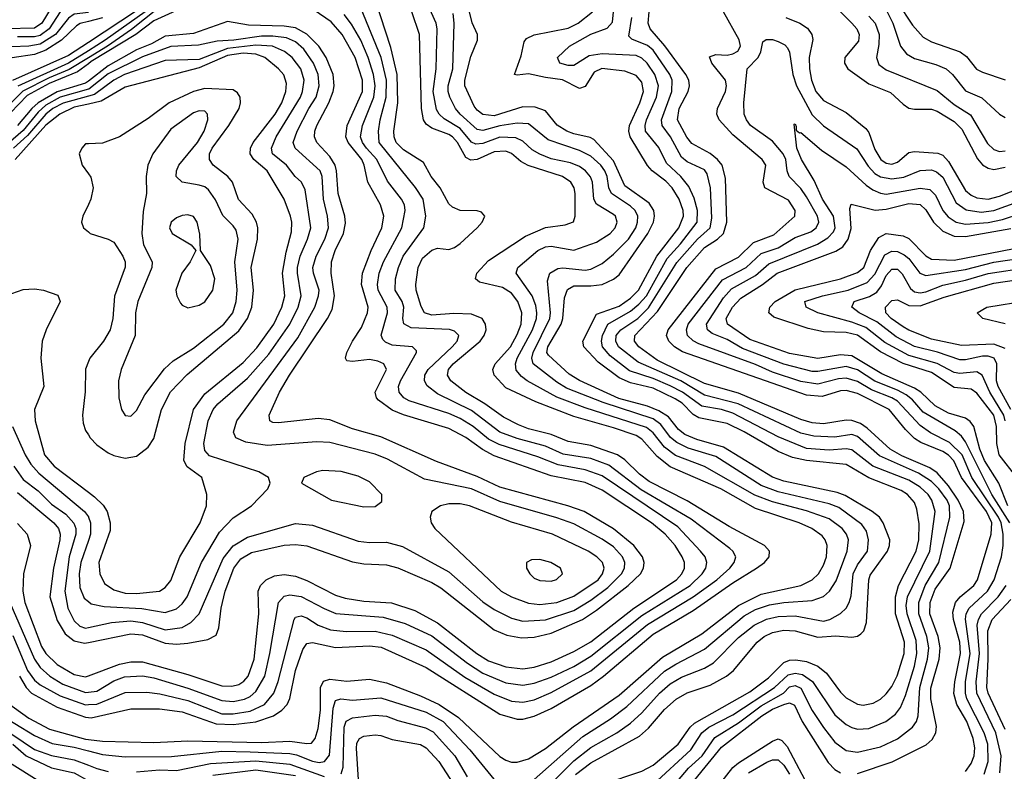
# Model space of a CAD drawing. Header units: inches. Extents: x 501365 to 657855, y 482276 to 547543.
# Tile 635 of 656: x 609758 to 613227, y 510975 to 513623. Entities that reach past the tile are written whole.
import ezdxf

# ---------------------------------------------------------------- set-up
doc = ezdxf.new("R2010")
doc.units = ezdxf.units.IN
doc.header["$MEASUREMENT"] = 0
doc.layers.add('A6501', color=7, linetype='Continuous')
doc.layers.add('A6511', color=7, linetype='Continuous')

msp = doc.modelspace()

# ---------------------------------------------------------------- linework, layer by layer
at = {"layer": 'A6501', "color": 5}
for points, elevation in [([(610000, 513716.5), (609930, 513710.8), (609910, 513704.2), (609890, 513690.8), (609872, 513670), (609835.7, 513610), (609810, 513593.4), (609710, 513590.5)], 4520), ([(610000, 513681.6), (609950, 513679.3), (609927.3, 513672.7), (609900.7, 513650), (609861.7, 513590), (609830, 513567.5), (609810, 513562), (609750, 513562.4)], 4540), ([(610000, 513648.5), (609950, 513641.8), (609930, 513628.6), (609883.6, 513570), (609830, 513536.7), (609790, 513529.1), (609730, 513527.2)], 4560), ([(610000, 513616.2), (609971.3, 513608.7), (609958.5, 513601.5), (609905.3, 513550), (609850, 513515), (609810, 513499.8), (609731.5, 513488.5)], 4580), ([(610000, 513542.2), (609930, 513496.3), (609732, 513408)], 4620), ([(610000, 513488.9), (609932.6, 513447.4), (609861.8, 513418.2), (609768.7, 513371.3), (609710, 513312)], 4660), ([(610000, 513513.3), (609930, 513469.9), (609751.8, 513388.2)], 4640), ([(610000, 513467.7), (609961.2, 513438.8), (609862.2, 513397.8), (609784.7, 513355.3), (609725.1, 513294.9)], 4680), ([(610000, 513406.7), (609990, 513399.1), (609890, 513369), (609823.1, 513330), (609800.4, 513310), (609750, 513249.4)], 4720), ([(610000, 513377.8), (609900.4, 513350), (609850, 513322.1), (609822.6, 513297.4), (609770, 513232.7), (609690, 513163.2)], 4740), ([(610000, 513353.4), (609911.1, 513328.9), (609875, 513310), (609850, 513289.6), (609785.2, 513214.8), (609736.5, 513170)], 4760), ([(610000, 513325.4), (609950, 513314.5), (609899, 513290), (609850, 513251.5), (609741.5, 513130)], 4780), ([(610000, 513185.6), (609990, 513185.1), (609976.4, 513170), (609968, 513150), (609978.4, 513110), (610000, 513079.9)], 4820), ([(610000, 512971.5), (609980.7, 512930), (609976.1, 512910), (609982.8, 512890), (610000, 512875)], 4820), ([(609710, 512650.8), (609770, 512672.8), (609810, 512674.5), (609841.6, 512670), (609892.3, 512652.3), (609900.2, 512630), (609851.6, 512530), (609837.3, 512490), (609832.1, 512430), (609843.1, 512330), (609810.5, 512250), (609812.7, 512210), (609845, 512090), (609879.1, 512050), (610000, 511958.2)], 4780), ([(610000, 512418), (609990, 512391.3), (609988.2, 512311.8), (609979, 512230), (609981.1, 512201.1), (609990, 512175.5), (610000, 512160.2)], 4820), ([(609733, 512190), (609776.8, 512090), (609797.2, 512057.2), (609825.7, 512025.7), (609986.7, 511890), (610000, 511870.8)], 4760), ([(609737.4, 512050), (609770, 512002.9), (609822.5, 511962.5), (609870, 511916.5), (609920.8, 511880.8), (609949.1, 511849.1), (609955.3, 511830), (609955.2, 511810), (609932.1, 511730), (609917.5, 511610), (609927.4, 511550), (609950, 511505), (609970, 511486.2), (609990, 511479.7), (610000, 511481.8)], 4740), ([(609750, 511957.6), (609878.4, 511850), (609894.9, 511830), (609900.9, 511810), (609899.9, 511790), (609877.1, 511690), (609864.3, 511590), (609890, 511505.6), (609918.7, 511458.7), (609950, 511434.5), (609985.9, 511425.9), (610000, 511428.8)], 4720), ([(609750, 511848.3), (609784.7, 511810), (609795.5, 511770), (609771.9, 511670), (609769.3, 511610), (609775.7, 511570), (609834.2, 511414.2), (609850, 511389.4), (609890, 511351.7), (609950, 511316.2), (609990, 511307.3), (610000, 511311)], 4680), ([(610000, 511788.1), (609973.8, 511710), (609966.9, 511670), (609970, 511622.3), (609985.2, 511585.2), (610000, 511572.9)], 4760), ([(609723.5, 511570), (609809.9, 511369.9), (609830, 511340.9), (609864.6, 511310), (609910, 511281.9), (609990, 511252.7), (610000, 511253.9)], 4660), ([(609733.2, 511453.2), (609785, 511330), (609810, 511296.3), (609830, 511279.8), (609900.6, 511240.6), (609990, 511209.6), (610000, 511210)], 4640), ([(609756.9, 511310), (609781, 511270), (609799.7, 511250), (609890, 511201), (609990, 511166.2), (610000, 511165)], 4620), ([(609710, 511219.4), (609790, 511162.5), (609862.9, 511122.9), (609990, 511087.7), (610000, 511086.5)], 4580), ([(609670, 511185.7), (609810, 511100.8), (609872.9, 511072.9), (609950, 511060.1), (610000, 511047.2)], 4560), ([(609690, 511133), (609810, 511051.2), (609870, 511030.7), (609950, 511015.6), (610000, 510996.2)], 4540), ([(609610, 511075.6), (609870, 510912.7), (609938.9, 510878.9), (609957.5, 510857.5), (609990, 510797.1), (610000, 510789.3)], 4480), ([(609733.9, 511070), (609781, 511030), (609870, 510987.4), (609950, 510969.6), (610000, 510941.6)], 4520)]:
    msp.add_lwpolyline(points, dxfattribs=dict(at, elevation=elevation))
at = {"layer": 'A6511', "color": 5}
for points, elevation in [([(610328.9, 513730), (610152, 513588), (610067, 513530), (610000, 513488.9)], 4660), ([(610000, 511165), (610010, 511163.7), (610150, 511194.7), (610250, 511194.8), (610330, 511184.4), (610450, 511142), (610510, 511139.4), (610590, 511148.7), (610651.9, 511170), (610681.3, 511190), (610699.9, 511210), (610710, 511231.5), (610729.8, 511330.2), (610755.6, 511404.4), (610770, 511424.7), (610790, 511428.3), (610870, 511410.9), (610990, 511416.5), (611031.7, 511411.7), (611190, 511340.1), (611450, 511176.5), (611510, 511158.1), (611530, 511158.5), (611570, 511168.9), (611630, 511195.8), (611770, 511277.4), (611814.5, 511310), (611990, 511458.2), (612130, 511541.5), (612270, 511638.6), (612353.6, 511690), (612381.3, 511710), (612398, 511730), (612399.2, 511750), (612382.3, 511770), (612257.6, 511837.6), (612110, 511927.8), (611975.4, 511995.4), (611941.1, 512021.1), (611890, 512071.7), (611863.6, 512090), (611770, 512123.1), (611690, 512136.6), (611630, 512161.2), (611550, 512181.4), (611514.9, 512194.9), (611462.8, 512222.8), (611396.9, 512270), (611329.5, 512309.5), (611277.1, 512350), (611264.5, 512370), (611268.3, 512390), (611285.1, 512410), (611379.6, 512490), (611394.8, 512510), (611401.4, 512530), (611399.5, 512550), (611387.2, 512570), (611350, 512585.3), (611287.4, 512587.4), (611210, 512582.3), (611183.8, 512590), (611171.8, 512611.8), (611154.7, 512670), (611153.1, 512690), (611161.5, 512750), (611177.4, 512782.6), (611210, 512811.2), (611230, 512817.9), (611270, 512812.9), (611290, 512819.8), (611310, 512834.6), (611369.8, 512890), (611386.9, 512910), (611396.3, 512930), (611384.9, 512944.9), (611370, 512949.7), (611310, 512950.6), (611282.8, 512962.8), (611270, 512974.4), (611238.7, 513030), (611207.3, 513070), (611180, 513120), (611110, 513163.7), (611084.8, 513190), (611076.9, 513210), (611075.5, 513230), (611089.8, 513330.2), (611087.5, 513430), (611065.2, 513525.2), (611010.9, 513690)], 4620), ([(610000, 511210), (610030, 511211.2), (610130, 511252.1), (610206.1, 511253.9), (610251.6, 511248.4), (610350, 511224), (610470, 511177.9), (610510, 511176.8), (610570, 511186.4), (610620.3, 511210), (610653.7, 511250), (610668.9, 511291.1), (610724.8, 511510), (610730, 511517.9), (610739.2, 511520.8), (610750, 511523), (610770, 511515.2), (610810, 511489.3), (610853.2, 511473.2), (610907.6, 511467.6), (611010, 511468.2), (611070, 511454.5), (611190, 511402.4), (611326.3, 511306.3), (611430, 511246.4), (611490, 511221.6), (611530, 511217.9), (611570, 511226.8), (611630, 511252), (611770, 511329), (611970, 511492.6), (612130.7, 511589.3), (612214.3, 511650), (612259.5, 511690), (612275, 511710), (612280.8, 511730), (612270.5, 511750), (612259.5, 511759.5), (612123.5, 511863.5), (611946.9, 511966.9), (611833.9, 512053.9), (611770, 512077.3), (611672.6, 512092.6), (611610, 512120.5), (611510, 512147.7), (611450, 512169.3), (611350, 512246.1), (611230, 512305), (611193.3, 512333.3), (611183.5, 512350), (611185.5, 512370), (611197.2, 512390), (611281.7, 512470), (611299.4, 512490), (611305, 512510), (611290, 512525), (611271.7, 512531.7), (611137.6, 512537.6), (611110.7, 512550.7), (611107.4, 512570), (611111.1, 512610), (611105, 512630), (611081.2, 512670), (611082.4, 512710), (611091.9, 512750), (611109, 512790), (611181.2, 512890), (611188.4, 512930), (611179.2, 512990), (611152, 513032), (611023.9, 513190), (611022.2, 513230), (611027.5, 513270), (611048.7, 513350), (611049.6, 513410), (611030.9, 513490), (610960.8, 513660.8)], 4640), ([(610320.5, 513659.5), (610230, 513618.3), (610167.4, 513570), (610010, 513475.2), (610000, 513467.7)], 4680), ([(611570, 510945.5), (611742, 511098), (611839.7, 511160.3), (611897.2, 511202.8), (612030, 511327.2), (612070, 511352.8), (612170, 511404.8), (612310, 511522.7), (612350, 511544.7), (612399, 511561), (612450, 511569.6), (612550, 511576.3), (612590, 511591), (612611, 511609), (612634, 511646), (612673, 511750), (612677.7, 511790), (612670.8, 511810), (612655.8, 511830), (612610, 511864), (612530, 511892.7), (612410, 511923.8), (612347.6, 511947.6), (612170, 512048.8), (612067.9, 512087.9), (612030, 512117), (611990, 512167.7), (611966, 512186), (611750, 512255), (611650, 512292.7), (611545.9, 512350), (611525.3, 512365.3), (611507.5, 512387.5), (611504.5, 512410), (611511, 512430), (611564.5, 512530), (611578.2, 512570), (611579.8, 512590), (611576, 512616), (611563.4, 512650), (611507.4, 512730), (611512.6, 512750), (611583.6, 512810), (611610, 512822.5), (611630, 512824.8), (611710, 512810.5), (611790, 512839.2), (611838.3, 512870), (611855.9, 512890), (611863.1, 512910), (611857.4, 512930), (611850, 512936.9), (611790, 512973), (611780.5, 512990), (611775.8, 513050), (611768.7, 513068.7), (611751.2, 513090), (611730, 513105), (611698.9, 513118.9), (611630, 513132.3), (611590, 513148.5), (611563.9, 513163.9), (611530, 513194.2), (611506.1, 513206.1), (611450, 513209), (611390, 513186.3), (611364.5, 513184.5), (611350, 513190.8), (611310, 513239.1), (611252.9, 513272.9), (611235.3, 513290), (611226.5, 513306.5), (611214.7, 513370), (611225.7, 513450), (611228.3, 513590), (611225.6, 513610), (611197.6, 513670)], 4560), ([(612608, 513690), (612690.1, 513610), (612707.2, 513590), (612715.4, 513570), (612712.5, 513547.5), (612664.6, 513490), (612664, 513470), (612674.9, 513450), (612750, 513396.4), (612826.3, 513366.3), (612870, 513324.7), (612890, 513311.6), (612910, 513307.4), (612970, 513307.6), (612990, 513300.7), (613050, 513263.9), (613076.9, 513236.9), (613132.3, 513132.3), (613150, 513111.8), (613170, 513099.2), (613190, 513095.4), (613230, 513102.9)], 4420), ([(612850, 513682.9), (612902.9, 513602.9), (612941.2, 513561.2), (612970, 513544.8), (613070.9, 513510), (613093.6, 513493.6), (613128.6, 513448.6), (613150, 513437.3), (613230, 513410.8)], 4480), ([(610000, 511311), (610110, 511352), (610150, 511361), (610190, 511361.1), (610350, 511315.9), (610470, 511275.6), (610505.6, 511274.4), (610530, 511280.9), (610547.9, 511292.1), (610563.3, 511310), (610584.1, 511370), (610600.3, 511530), (610598.1, 511610), (610606.7, 511630), (610626.1, 511650), (610655.9, 511664.1), (610690, 511668.8), (610730, 511662.4), (610770, 511647.1), (610870, 511595.6), (610904.6, 511584.6), (610970, 511574.8), (611068.3, 511568.4), (611150, 511541.4), (611230, 511498.5), (611368.5, 511390), (611410, 511364.5), (611470, 511342.7), (611530, 511335.9), (611570, 511341.4), (611630, 511360.7), (611710, 511396.7), (611770, 511431.3), (611921.7, 511550), (612071.8, 511650), (612090.7, 511670), (612099.7, 511690), (612099.7, 511710), (612092.1, 511730), (612066.7, 511770), (612032.1, 511810), (611984, 511850), (611810, 511965.5), (611750, 511991.8), (611630, 512016.3), (611430, 512086.6), (611388.8, 512108.8), (611330, 512150.8), (611270, 512182.2), (611110, 512230.5), (611070, 512247.5), (611021.9, 512281.9), (611014.8, 512290), (611010.3, 512310), (611049.9, 512390), (611041.1, 512410), (611019.9, 512419.9), (610990, 512426.1), (610930, 512418.2), (610910, 512420.5), (610906.1, 512430), (610910.8, 512450.8), (610929.9, 512490), (610961.6, 512538.4), (610982.7, 512590), (610985.5, 512610), (610962.1, 512690), (610965.1, 512730), (610995.7, 512810), (611033.9, 512890), (611040.6, 512930), (611029.6, 512970), (610984.5, 513050), (610971.5, 513110), (610963, 513130), (610915.7, 513190), (610907.3, 513210), (610912, 513250), (610965.4, 513370), (610965.6, 513410), (610939.2, 513490), (610894.2, 513570), (610855.2, 513615.2), (610795.8, 513655.8)], 4680), ([(610170, 513653.6), (610000, 513542.2)], 4620), ([(610199.5, 513650), (610059.2, 513550), (610000, 513513.3)], 4640), ([(610000, 511086.5), (610050, 511080.8), (610230, 511076.8), (610350, 511082.5), (610610, 511075.9), (610710, 511081.5), (610770, 511072.5), (610785.9, 511074.1), (610799.3, 511090), (610810, 511125.3), (610817.7, 511190), (610818, 511270), (610828.1, 511291.9), (610850, 511299.1), (610910, 511292.4), (610990, 511299.1), (611050, 511286.3), (611170, 511240.5), (611235.6, 511210), (611304.3, 511164.3), (611450, 511027), (611470, 511013.6), (611490, 511007.1), (611510, 511006.8), (611550, 511018.5), (611610, 511055.8), (611708.3, 511131.7), (611870, 511243.2), (612023.1, 511376.9), (612161, 511459), (612290, 511559.1), (612370, 511598.5), (612510.2, 511629.8), (612550, 511649.7), (612571.6, 511670), (612590, 511700.6), (612599.9, 511730), (612602.5, 511770), (612596, 511790), (612584.6, 511804.6), (612548.5, 511830), (612503.7, 511850), (612350, 511900.9), (612227.5, 511970), (612050, 512047.5), (612004.3, 512084.3), (611950, 512145.2), (611930, 512157.4), (611850, 512185.4), (611710, 512225), (611575.9, 512276), (611470, 512326), (611429.5, 512370), (611425.3, 512390), (611433.1, 512410), (611486.5, 512470), (611510, 512513.4), (611524.1, 512550), (611527.4, 512590), (611513.3, 512630), (611490, 512658.8), (611458.9, 512678.9), (611378.3, 512698.2), (611363.7, 512710), (611369, 512730), (611410, 512774.9), (611539.6, 512860.4), (611610, 512890.1), (611679.7, 512900.3), (611709.2, 512910.8), (611715, 512930), (611715.2, 513010), (611711.4, 513030), (611699.2, 513050), (611670, 513069.9), (611549, 513109), (611523.4, 513123.4), (611490, 513151.9), (611470, 513160.1), (611430, 513157.2), (611370, 513130.7), (611347.4, 513127.4), (611330, 513136.7), (611300.6, 513190), (611283.1, 513210), (611270, 513218.8), (611210, 513240.3), (611190, 513254.9), (611180.9, 513270), (611173.9, 513310), (611166, 513570), (611139.7, 513650)], 4580), ([(610000, 511253.9), (610030, 511257.4), (610090, 511293.3), (610127.4, 511307.4), (610190, 511310.9), (610230, 511304.7), (610350, 511267.8), (610470, 511223.9), (610510, 511221.1), (610550, 511229), (610570, 511238.6), (610590, 511255.9), (610621.7, 511310), (610639.7, 511390), (610669.9, 511570), (610690, 511592), (610710, 511597), (610750, 511591.1), (610830, 511548.1), (610871.3, 511531.3), (611038.1, 511518.1), (611115.5, 511495.5), (611210, 511451.6), (611335.9, 511355.9), (611390, 511321), (611470, 511286.6), (611530, 511278.1), (611570, 511284.9), (611630, 511306.3), (611710, 511343.9), (611770, 511380.2), (611950, 511524.3), (612119.8, 511630), (612162.5, 511670), (612175.5, 511690), (612179.2, 511710), (612172.3, 511730), (612156.6, 511750), (612076.2, 511836.2), (611810, 512015.9), (611750, 512037.4), (611654.5, 512054.5), (611582.9, 512082.9), (611446.6, 512126.6), (611410, 512144.8), (611355.8, 512190), (611310, 512217.9), (611270, 512235.4), (611130, 512279.9), (611111.2, 512290), (611095.3, 512310), (611093, 512330), (611099.4, 512350), (611156.4, 512450), (611155.8, 512455.8), (611141.2, 512470), (611070, 512476.3), (611046.4, 512486.4), (611036.7, 512496.6), (611031.1, 512511.1), (611053.3, 512590), (611053, 512610), (611021.1, 512670), (611018.9, 512690), (611024.6, 512730), (611039.9, 512770), (611104.7, 512890), (611116.2, 512950), (611113.4, 512970), (611103.2, 512990), (611053.5, 513053.5), (611016.6, 513130), (610979.8, 513170), (610965.5, 513190), (610958.7, 513210), (610965.7, 513250), (611005.3, 513350), (611010.2, 513390), (611004.8, 513430), (610986.1, 513490), (610960.2, 513550), (610927.2, 513607.2), (610901.5, 513641.5)], 4660), ([(610050, 513629.4), (610000, 513616.2)], 4580), ([(611639.2, 510940.8), (611710, 511012.3), (611770, 511058.6), (611862.2, 511110), (611910, 511144.2), (611950, 511180.8), (612012.4, 511250), (612050, 511282.9), (612090, 511306.7), (612170, 511337.7), (612202.6, 511357.4), (612290, 511445.9), (612344.9, 511490), (612388.9, 511511.1), (612430, 511520.8), (612490, 511522.1), (612590, 511504.4), (612612.4, 511510), (612649.6, 511530.4), (612669.9, 511550), (612680.6, 511570), (612687.3, 511592.7), (612694.4, 511670), (612710, 511702.7), (612744.5, 511750), (612748.6, 511790), (612740.8, 511820.8), (612724.8, 511844.8), (612644, 511904), (612610, 511917.2), (612430, 511959.5), (612370, 511982.1), (612210, 512084), (612113.3, 512113.3), (612073.1, 512133.1), (612050.8, 512150.8), (612017.1, 512197.1), (611990, 512217), (611813.6, 512273.6), (611684.7, 512324.7), (611650, 512345.6), (611567.3, 512410), (611562.3, 512430), (611566.9, 512450), (611625.8, 512570), (611627.6, 512590), (611617.3, 512702.7), (611625.6, 512730), (611654.2, 512745.8), (611671.1, 512748.9), (611750, 512740.7), (611770, 512744), (611810, 512764.3), (611850, 512796.5), (611902.2, 512850), (611928, 512890), (611934.9, 512910), (611935.3, 512930), (611926.3, 512950), (611910, 512966), (611843.1, 513010), (611833.9, 513030), (611828.1, 513070), (611819.8, 513090), (611805.7, 513110), (611770, 513141.7), (611730, 513162.1), (611619.3, 513199.3), (611550, 513255.6), (611510, 513258.6), (611450, 513248.8), (611390, 513232.8), (611370, 513235.4), (611309.2, 513290), (611293.7, 513310), (611273.7, 513350), (611267.6, 513370), (611267.8, 513390), (611283.3, 513450), (611289, 513610), (611284.6, 513644.6)], 4540), ([(611716.2, 510963.8), (611770, 511004.6), (611941, 511099), (611973.4, 511126.6), (612030, 511192.9), (612070.9, 511229.1), (612110, 511250.8), (612190, 511278.6), (612248.2, 511310), (612272.4, 511330), (612355.6, 511430), (612380.7, 511450), (612410, 511464), (612450, 511472.7), (612490.3, 511470.3), (612570, 511448), (612631.7, 511451.7), (612690, 511447.3), (612710, 511451.5), (612721, 511459), (612731.7, 511470), (612741.4, 511498.6), (612749, 511650), (612753.7, 511666.3), (612815.1, 511750), (612822.4, 511770), (612823.1, 511790), (612799.6, 511850), (612786.6, 511870), (612760.9, 511890), (612666, 511946), (612637.6, 511957.6), (612450, 511997), (612410, 512010.7), (612237.2, 512117.2), (612143.7, 512143.7), (612101.6, 512161.6), (612078.9, 512178.9), (612043.4, 512223.4), (612010, 512245.1), (611970, 512261.5), (611868.4, 512288.4), (611730, 512351.7), (611694.1, 512374.1), (611620.4, 512440.4), (611615.6, 512450), (611618.7, 512470), (611665.5, 512550), (611671.9, 512570), (611676.7, 512643.3), (611687.9, 512672.1), (611710, 512685.6), (611770, 512684.7), (611810, 512690.1), (611850, 512708.1), (611870, 512723.9), (611971.4, 512870), (611990.7, 512910), (611994.7, 512930), (611992.3, 512950), (611975.8, 512975.8), (611890, 513037.5), (611850, 513125.5), (611781.1, 513201.1), (611768.2, 513208.2), (611710, 513220.1), (611685.9, 513230), (611651.4, 513251.5), (611610, 513301.7), (611574, 513314), (611530, 513315.4), (611430, 513283.9), (611390, 513288.3), (611370, 513303.4), (611358.6, 513318.6), (611325.6, 513390), (611325.6, 513410), (611346.8, 513493.2), (611371, 513550), (611370.8, 513570), (611351.9, 513611.9), (611342.7, 513650)], 4520), ([(611810, 510928.7), (611950, 510975.3), (611990, 510997), (612077.5, 511070), (612119.9, 511130), (612135.4, 511144.6), (612330, 511254.3), (612396, 511304), (612450, 511358.2), (612470, 511366.8), (612492.2, 511367.8), (612530, 511361.2), (612570, 511345.7), (612600.6, 511320.6), (612650, 511254), (612670, 511234.2), (612710, 511211.6), (612730, 511207.9), (612764.8, 511215.2), (612790, 511229.1), (612810, 511247.4), (612830, 511273.8), (612849.3, 511310.7), (612874.1, 511390), (612874.8, 511430), (612843.5, 511530), (612843.3, 511590), (612853.5, 511630), (612916.4, 511750), (612925.5, 511790), (612926.4, 511846.4), (612918.7, 511898.7), (612910, 511922), (612885.8, 511950), (612863.7, 511963.7), (612750, 512009.2), (612670, 512056.2), (612530, 512069.3), (612480.2, 512080.2), (612430, 512101.2), (612310.6, 512170.6), (612250, 512200.5), (612150, 512219.7), (612130, 512232.4), (612091.7, 512271.7), (612067.4, 512287.4), (611990, 512324.3), (611910, 512343.4), (611870, 512361.2), (611796.3, 512416.3), (611745.5, 512470), (611742.1, 512490), (611790, 512585.3), (611870, 512613.4), (611910, 512641.7), (611937.6, 512670), (612003.1, 512790), (612080.5, 512890), (612097, 512930), (612095.4, 512950), (612080.7, 512990), (612056.7, 513030), (612034.4, 513054.4), (611986.3, 513090), (611970, 513108.5), (611908.5, 513210), (611903.8, 513230), (611906.7, 513250), (611943.2, 513330), (611955.4, 513370), (611950, 513402.2), (611930, 513425.6), (611890, 513441.9), (611809.1, 513450.9), (611781.8, 513438.2), (611750, 513387.9), (611730, 513380.6), (611670, 513411), (611610, 513418.5), (611550, 513432.5), (611510, 513427.4), (611500.7, 513430), (611525, 513495), (611535.2, 513544.8), (611543.1, 513556.9), (611570, 513569.3), (611690, 513592.4), (611725.3, 513610), (611775.8, 513650)], 4480), ([(611990, 510927.9), (612122.9, 511050), (612161.1, 511110), (612185.9, 511130), (612270, 511173.3), (612416.7, 511270), (612465.5, 511314.5), (612490, 511320.8), (612515.7, 511315.7), (612551, 511291), (612630, 511174.4), (612670, 511140.1), (612690, 511129.7), (612710, 511123.8), (612750, 511126.2), (612809.7, 511150.3), (612843.6, 511176.4), (612860.5, 511199.5), (612878.5, 511241.5), (612910, 511345.5), (612918.6, 511390), (612915.8, 511435.8), (612883.9, 511530), (612881.4, 511558.6), (612885.1, 511590), (612963.8, 511750), (612982.6, 511890), (612971.7, 511930), (612958.1, 511950), (612930, 511975.5), (612890, 512000.2), (612764.1, 512050), (612690, 512107.6), (612670, 512111.1), (612610, 512106.3), (612530, 512112.3), (612430, 512153.2), (612270, 512236.9), (612230, 512248.9), (612161.1, 512261.1), (612093.3, 512310), (612050, 512332.3), (611990, 512358.5), (611906.1, 512386.1), (611838.2, 512438.2), (611811.6, 512470), (611807.7, 512490), (611811.4, 512510), (611829.6, 512550), (611910, 512595.8), (611939.7, 512620.3), (611965.8, 512650), (612038.9, 512781.1), (612086.5, 512833.5), (612144.7, 512910), (612145.8, 512950), (612133.9, 512993.9), (612115.4, 513035.4), (612087.1, 513070), (612036.9, 513116.9), (612010, 513172.2), (611962.9, 513230), (611961.2, 513250), (611966.6, 513270), (612001.4, 513350), (612008.2, 513390), (611995.4, 513430), (611968.1, 513470), (611950, 513487.4), (611930, 513496.2), (611810, 513501.9), (611764.7, 513495.3), (611710, 513460.9), (611690, 513461.6), (611661.1, 513470), (611652.3, 513490), (611694.6, 513530), (611770, 513571.9), (611827.3, 513592.7), (611846.1, 513613.9), (611850.3, 513650)], 4460), ([(612050, 510909.7), (612114.4, 510985.6), (612162.5, 511030), (612206.3, 511093.7), (612290, 511145.3), (612370, 511205.3), (612448.8, 511250), (612470, 511272.5), (612490, 511277.3), (612510, 511267.9), (612550, 511189.6), (612590, 511129.6), (612630, 511077.8), (612670, 511048.8), (612710, 511042.8), (612790, 511061.6), (612850, 511089.7), (612903.1, 511130), (612917.1, 511150), (612923.6, 511170), (612928.8, 511270), (612956.6, 511370), (612960.7, 511410), (612953.8, 511450), (612925.2, 511530), (612925.6, 511570), (612947.8, 511630), (612995.8, 511710), (613034.5, 511870), (613033.1, 511910), (613025, 511930), (612996.1, 511970), (612970, 511995.4), (612924.7, 512024.7), (612786.5, 512086.5), (612710, 512154), (612690, 512161.1), (612630, 512152), (612555.3, 512155.3), (612510, 512166.1), (612289.3, 512269.3), (612170, 512300.3), (612087.1, 512350), (611936.7, 512416.7), (611867.8, 512470), (611857.8, 512490), (611858.9, 512510), (611863.4, 512516.6), (611875.7, 512530), (611935.4, 512570), (611972.9, 512607.1), (612073.1, 512766.9), (612146.3, 512850), (612189.9, 512890), (612196.4, 512923.5), (612192, 513030), (612179.3, 513079.3), (612170, 513093.3), (612110, 513122), (612090, 513138.7), (612050.2, 513210), (612021.8, 513250), (612018.8, 513270), (612055, 513370), (612056.4, 513410), (612048.3, 513430), (611990, 513515.4), (611970, 513531.5), (611914.1, 513554.1), (611904.1, 513564.1), (611914.9, 513630)], 4440), ([(612710, 510967.4), (612831.3, 511008.7), (612951.2, 511068.7), (612973.1, 511086.9), (612985.2, 511110), (612987.7, 511132.3), (612967.6, 511230), (612968, 511268), (612997.3, 511370), (613001.3, 511410), (612994.1, 511450), (612964.2, 511530), (612965.4, 511570), (612983.1, 511616.9), (613035.7, 511690), (613084.7, 511855.3), (613083, 511890), (613064.5, 511930), (613030, 511980), (612990, 512026.8), (612964, 512044), (612865.8, 512085.8), (612824.9, 512110), (612743.7, 512183.7), (612719.8, 512199.8), (612690, 512210.5), (612670, 512211.5), (612590, 512198.8), (612550, 512203.1), (612510, 512214.8), (612290, 512306.9), (612170, 512341.3), (612003.6, 512423.6), (611939, 512470), (611924.3, 512490), (611925.5, 512510), (612004.7, 512595.3), (612107.9, 512750), (612170, 512819.7), (612216.8, 512850), (612237.2, 512870), (612249.7, 512910), (612244.6, 513064.6), (612232.4, 513110), (612216.3, 513130), (612190, 513151.4), (612126.3, 513186.3), (612108.3, 513208.3), (612074.9, 513270), (612081.4, 513310), (612112.4, 513370), (612117.8, 513390), (612114.9, 513410), (612104.9, 513430), (612030.6, 513530.6), (611979, 513590), (611971.7, 513610), (611975.7, 513650)], 4420), ([(613090, 510974.4), (613110, 511002.4), (613120.2, 511030), (613122.5, 511057.5), (613117.4, 511090), (613094.2, 511150), (613060, 511210), (613049.1, 511249.1), (613051.9, 511290), (613072.4, 511390), (613069.5, 511430), (613047.4, 511510), (613044.9, 511535.1), (613054.6, 511570), (613071.4, 511590), (613119.4, 511630), (613132.4, 511650), (613180.5, 511810), (613183, 511850), (613164.4, 511890), (613076.3, 512010), (613049, 512069), (613030, 512088.7), (613010, 512101.4), (612932.7, 512132.7), (612910, 512147.4), (612878.8, 512178.8), (612821.2, 512250), (612710, 512305.3), (612670, 512316.7), (612650, 512315), (612584.6, 512295.4), (612530, 512300.4), (612092.5, 512452.5), (612064.7, 512470), (612045.4, 512490), (612036.4, 512510), (612042.1, 512530), (612210, 512745.4), (612290, 512786.4), (612342.7, 512837.3), (612415.1, 512864.9), (612488.9, 512931.1), (612489.9, 512950), (612466.5, 512986.5), (612383.4, 513030), (612376.9, 513050), (612387, 513110), (612373.4, 513130), (612270, 513216.9), (612222.6, 513270), (612213.4, 513290), (612216.3, 513310), (612244.8, 513370), (612248.3, 513390), (612244.1, 513410), (612196.7, 513470), (612188, 513492), (612210, 513500.1), (612250, 513497.9), (612270, 513501.9), (612288.3, 513511.7), (612297.6, 513530), (612292.3, 513552.3), (612237.1, 513650)], 4380), ([(612456.5, 513630), (612506.7, 513610), (612533, 513593), (612549.2, 513570), (612552.5, 513552.5), (612539.7, 513490), (612539.9, 513450), (612547, 513410), (612562.6, 513370), (612590, 513337.7), (612670, 513295.7), (612738.8, 513238.8), (612750, 513225.4), (612770, 513165.6), (612791.5, 513130), (612810, 513117.1), (612830, 513113.2), (612850, 513120.5), (612890, 513154.7), (612910, 513158.6), (612992.9, 513152.9), (613010, 513145.5), (613030, 513123.1), (613090, 513021.4), (613110, 513004.8), (613130, 512995.6), (613170, 512990), (613210, 513001.2), (613331.4, 513048.6)], 4380), ([(612750, 513634.8), (612771.8, 513610), (612785.4, 513570), (612784.9, 513535.1), (612776.2, 513490), (612785.1, 513465.1), (612810, 513445.8), (612990, 513373.7), (613050, 513324.4), (613107.6, 513287.6), (613167.1, 513187.1), (613190, 513165.8), (613210, 513158.9), (613230, 513160.6)], 4440), ([(612813.6, 513650), (612834.5, 513610), (612860.8, 513530), (612882, 513502), (612910, 513486), (612985.3, 513465.3), (613021.3, 513450), (613043.9, 513430), (613090, 513372.2), (613147.7, 513347.7), (613210, 513290.2), (613230, 513277.6)], 4460), ([(610000, 511428.8), (610150, 511459.6), (610190, 511455.3), (610270, 511425.8), (610310, 511422.9), (610350, 511426.7), (610421.2, 511438.8), (610450, 511454.3), (610459.4, 511480.6), (610467.2, 511550), (610481.9, 511610), (610512.5, 511690), (610536.5, 511723.5), (610574.1, 511745.9), (610690, 511771.5), (610730, 511773.7), (610770, 511768.7), (610930, 511713.3), (610970, 511706), (611050, 511702.3), (611090, 511691.6), (611210, 511639.9), (611241.7, 511621.6), (611430, 511473.6), (611474.3, 511454.3), (611525.5, 511445.5), (611570, 511448), (611630, 511462.1), (611740.8, 511510), (611790, 511542.9), (611902.1, 511630), (611944.5, 511670), (611955.3, 511690), (611957.9, 511710), (611952.2, 511730), (611922.1, 511770), (611850, 511829), (611747.1, 511890), (611688.9, 511910), (611450, 511975.3), (611370, 512013.4), (611225.8, 512065.8), (611030, 512153.4), (610930, 512180.9), (610850, 512213.1), (610810, 512217.3), (610670, 512202), (610650, 512203.8), (610639.3, 512210), (610636.4, 512230), (610673.7, 512310), (610708.9, 512370), (610841.9, 512570), (610858.2, 512601.8), (610867.1, 512650), (610854.8, 512730), (610856.9, 512770), (610869.9, 512810), (610899.1, 512870), (610905.7, 512905.7), (610903.7, 512930), (610879.7, 513010), (610874.5, 513090), (610869.3, 513110), (610850, 513141.3), (610805.3, 513190), (610796.2, 513210), (610797.3, 513230), (610804.7, 513250), (610847.5, 513330), (610862.2, 513370), (610865.6, 513390), (610861.7, 513430), (610837.6, 513490), (610812.2, 513530), (610770, 513571.2), (610730, 513594.4), (610690, 513600.1), (610563.7, 513603.7), (610490, 513616.8), (610370, 513574.2), (610270, 513564.8), (610222, 513538), (610170, 513516.6), (610070, 513460.6), (610000, 513406.7)], 4720), ([(610000, 511481.8), (610081.2, 511498.8), (610150, 511504.6), (610190, 511499.6), (610270, 511473.1), (610330, 511482), (610361.1, 511498.9), (610390, 511530.1), (610474.9, 511725.1), (610510, 511769.3), (610559.9, 511800.1), (610730, 511848.4), (610790, 511841.6), (610950, 511785.8), (610990, 511781.3), (611050, 511782.3), (611106.5, 511766.5), (611270, 511678.2), (611390, 511572.5), (611430, 511545.5), (611490, 511514.1), (611530, 511504.3), (611610, 511508.2), (611710, 511541.2), (611770, 511577.7), (611830, 511622.3), (611878.5, 511670), (611888.6, 511690), (611889.9, 511710), (611882.1, 511730), (611850, 511765.4), (611810, 511792.2), (611710, 511846.3), (611650, 511868.3), (611450, 511925.8), (611350, 511970.4), (611184.2, 512004.2), (611054.2, 512074.2), (611010, 512091.7), (610850, 512133.4), (610804.2, 512135.9), (610630, 512122.7), (610554.3, 512134.3), (610518.9, 512150), (610511.2, 512170), (610523.4, 512210), (610737.8, 512502.2), (610797.3, 512610), (610811.1, 512650), (610812.8, 512670), (610792.8, 512730), (610791.2, 512750), (610802.4, 512790), (610833, 512850), (610845.6, 512890), (610841.8, 512930), (610827.9, 512990), (610823.6, 513070), (610816.6, 513090), (610728.5, 513170), (610721.3, 513190), (610735.1, 513230), (610776.7, 513310), (610802.9, 513350), (610812.5, 513390), (610810, 513430), (610792.6, 513470), (610759.1, 513519.1), (610730, 513544.9), (610698.2, 513558.2), (610650, 513565), (610610, 513564.5), (610512, 513550), (610453.4, 513546.6), (610387.3, 513532.7), (610290, 513528.7), (610190, 513492), (610070, 513432.1), (610001.7, 513378.3), (610000, 513377.8)], 4740), ([(610000, 511572.9), (610010, 511564.6), (610055.6, 511555.6), (610188, 511548), (610270, 511534.8), (610310, 511546.8), (610330, 511564.5), (610347.9, 511590), (610398.2, 511710), (610462.1, 511817.9), (610510, 511868.4), (610574, 511910), (610631.8, 511970), (610640.9, 511990), (610634, 512010), (610600.7, 512030), (610426.1, 512086.1), (610410, 512105.3), (610406.8, 512130), (610421.8, 512210), (610439.7, 512250), (610456.4, 512270), (610560.3, 512359.7), (610635.7, 512444.3), (610709.1, 512550), (610738.7, 512610), (610749.6, 512650), (610736.3, 512730), (610737.1, 512750), (610746.1, 512790), (610772.4, 512850), (610783.4, 512890), (610763.9, 513023.9), (610750.9, 513050), (610728.8, 513070), (610697.8, 513110), (610648.1, 513150), (610644.5, 513170), (610661.8, 513210), (610747, 513350), (610754.6, 513370), (610760.5, 513410), (610748.1, 513450), (610717.9, 513490), (610690.5, 513510.5), (610648.9, 513528.9), (610590, 513532.7), (610490, 513521.1), (610390, 513482.6), (610270, 513479.1), (610126.9, 513430), (610089.2, 513410), (610020.9, 513359.1), (610000, 513353.4)], 4760), ([(613155.2, 510964.8), (613170.2, 511010), (613168.4, 511070), (613156, 511110), (613094.8, 511230), (613089.8, 511250), (613090.3, 511290), (613106.6, 511390), (613089.6, 511510.4), (613092.6, 511530), (613102.6, 511550), (613167.8, 511610), (613190.7, 511650), (613216.3, 511730), (613223.2, 511770), (613223, 511810), (613216, 511850), (613206.3, 511870), (613112.2, 512010), (613078.5, 512090), (613033.3, 512133.3), (612967.1, 512167), (612930, 512193.3), (612850, 512278.6), (612830, 512291.1), (612758.5, 512318.5), (612710, 512348.1), (612670, 512359.9), (612642.8, 512357.2), (612570, 512338.8), (612510, 512348.7), (612410, 512380.8), (612350, 512408.4), (612150, 512480.4), (612130.8, 512490.8), (612110.8, 512510), (612107.1, 512530), (612113.5, 512550), (612233.5, 512706.5), (612317.5, 512750), (612370, 512799.4), (612430, 512818.6), (612490, 512855.7), (612544.8, 512875.2), (612563.7, 512890), (612572.8, 512910), (612569, 512930), (612530, 512999), (612510, 513028.1), (612468.9, 513070), (612461.4, 513090), (612456.5, 513130), (612448.2, 513150), (612410, 513194.4), (612332.7, 513250), (612318.1, 513270), (612310.4, 513290), (612308.5, 513330), (612321.3, 513450), (612359.5, 513490), (612368.8, 513510), (612375.7, 513544.3), (612387.5, 513552.5), (612410, 513552.5), (612430, 513546.4), (612453.7, 513533.7), (612463.1, 513523.1), (612470, 513508), (612482.2, 513430), (612494.1, 513390), (612550, 513287.7), (612590, 513248.7), (612707.4, 513167.4), (612746.9, 513106.9), (612770, 513080.8), (612790, 513068.7), (612830, 513061.8), (612872.4, 513067.6), (612930, 513091.8), (612970, 513093.2), (612987.3, 513087.3), (613010, 513067.5), (613057.5, 512977.5), (613092.9, 512952.9), (613144.9, 512944.9), (613190, 512950.5), (613330, 513000.8)], 4360), ([(610000, 511958.2), (610021.7, 511941.7), (610052, 511912), (610066.1, 511890), (610076.9, 511850), (610076.5, 511823.5), (610036.9, 511710), (610040.1, 511670), (610057.1, 511637.1), (610090, 511614.7), (610130, 511603), (610170, 511600.8), (610250, 511609.6), (610270, 511622.1), (610290, 511647.5), (610322.4, 511730), (610393.8, 511850), (610416, 511910), (610417, 511950), (610399.2, 512010), (610348, 512048), (610336.3, 512070), (610340.4, 512130), (610370, 512249.4), (610410, 512304.2), (610545.1, 512414.9), (610593.7, 512466.3), (610653.3, 512550), (610681, 512610), (610692.2, 512650), (610683.9, 512730), (610696.6, 512803.4), (610715, 512875), (610716.1, 512910), (610711.7, 512930), (610690.2, 512990.2), (610629.9, 513090), (610582.3, 513130), (610569.9, 513150.1), (610570.6, 513170), (610580.6, 513190), (610657.5, 513290), (610681.2, 513330), (610695.8, 513370), (610697.8, 513397.7), (610688, 513428), (610669.9, 513450), (610621.8, 513490), (610590, 513501.7), (610544.7, 513504.7), (610490, 513496.6), (610390, 513452.8), (610130, 513384.9), (610044.8, 513335.2), (610000, 513325.4)], 4780), ([(610000, 512160.2), (610006.7, 512150), (610030, 512125.5), (610070, 512096.9), (610090, 512087.2), (610130, 512077.8), (610170, 512084.6), (610210, 512116.4), (610230, 512147.1), (610257.9, 512250), (610288.7, 512311.4), (610347.5, 512372.5), (610530, 512527), (610560.2, 512570), (610575.3, 512610), (610581.5, 512670), (610573.8, 512750), (610595.7, 512850), (610596.3, 512890), (610591.9, 512910), (610577.1, 512937.1), (610528.7, 512988.7), (610507.7, 513050), (610490.8, 513070), (610439.7, 513110), (610426.3, 513130), (610426.1, 513150), (610435.5, 513170), (610495.2, 513250), (610531.4, 513310), (610535.9, 513330), (610534.1, 513350), (610525, 513365), (610510, 513375.6), (610410, 513380), (610370, 513370), (610285, 513330), (610210, 513274.8), (610110, 513209.8), (610050, 513187.9), (610000, 513185.6)], 4820), ([(613245.9, 511850), (613182.9, 511950), (613090, 512135.1), (613075.4, 512155.4), (613054, 512174), (612940.6, 512240.6), (612903.1, 512283.1), (612881, 512301), (612850, 512317.7), (612770, 512349.2), (612710, 512388.8), (612670, 512401.2), (612570, 512383.4), (612550, 512383.7), (612450, 512409.7), (612304.2, 512464.2), (612250, 512495.7), (612197.6, 512517.6), (612180.8, 512530), (612177.1, 512550), (612237.2, 512642.8), (612265.9, 512674.1), (612350, 512721), (612397.3, 512762.7), (612568.4, 512831.6), (612605.3, 512854.7), (612624.9, 512875.1), (612631.1, 512890), (612625, 512930), (612586.7, 512990), (612556.7, 513056.7), (612512.4, 513130), (612496.1, 513170), (612485.8, 513254.2), (612490, 513255.5), (612493.1, 513246.9), (612493.1, 513233.1), (612504.6, 513224.6), (612510, 513225.5), (612582.7, 513162.7), (612670, 513104.2), (612739.8, 513039.8), (612763.4, 513023.4), (612790, 513011.6), (612810, 513008.3), (612930, 513028.7), (612964.6, 513024.6), (612984.3, 513004.3), (613010, 512951.1), (613028.7, 512928.6), (613056.8, 512910), (613090, 512902.3), (613170, 512908), (613220.8, 512919.2), (613350, 512961.4)], 4340), ([(610000, 513079.9), (610008.3, 513068.3), (610016.5, 513030), (610008.6, 512990), (610000, 512971.5)], 4820), ([(613239.6, 511910), (613207, 511990), (613156.7, 512070), (613140.5, 512110), (613118.9, 512190), (613107, 512207), (613090, 512218.4), (613030, 512237.1), (612982.8, 512262.8), (612932.6, 512310), (612910, 512325), (612795, 512375), (612690, 512438.4), (612650, 512442), (612570, 512429), (612470, 512446.9), (612330, 512496.5), (612252, 512550), (612246.7, 512570), (612269.6, 512610), (612298, 512642), (612375.4, 512690), (612426.2, 512730), (612632.8, 512807.2), (612657.6, 512822.4), (612676.1, 512850), (612687.5, 512887.5), (612682.6, 512957.4), (612687.4, 512972.6), (612771.3, 512951.3), (612810, 512955.2), (612890, 512975.2), (612930, 512971.7), (612950, 512953.1), (612977.7, 512910), (613010, 512878.3), (613050, 512860.3), (613090, 512858.6), (613250, 512887.5)], 4320), ([(610000, 512875), (610005.7, 512870), (610070.1, 512850.1), (610090, 512839.3), (610121.5, 512790), (610129, 512770), (610129.5, 512750.5), (610091.6, 512648.4), (610085.5, 512570), (610076.3, 512530), (610053.3, 512490), (610004.5, 512430), (610000, 512418)], 4820), ([(613270.4, 512010.4), (613209.1, 512090), (613200.5, 512130), (613199.4, 512190), (613189.4, 512230), (613130, 512307), (613110, 512321.2), (613050, 512326.6), (612970, 512379.4), (612870, 512411.6), (612790, 512453.2), (612710, 512510.8), (612670, 512521.2), (612590, 512523.4), (612535.4, 512535.3), (612415.3, 512575.3), (612396.9, 512590), (612400.3, 512610), (612419.6, 512630), (612490, 512671.3), (612650, 512709.3), (612710, 512732.2), (612731.4, 512750), (612755.6, 512810), (612784.7, 512855.3), (612810, 512869.2), (612870, 512861.5), (612890, 512852.4), (612950, 512790.8), (612970, 512779.3), (613050, 512775), (613346.5, 512833.5)], 4280), ([(613229.5, 512209.5), (613224.8, 512230), (613175.3, 512310), (613148.4, 512370), (613130, 512382.1), (613070, 512375.9), (613050, 512379.7), (612990, 512411.7), (612890, 512439.4), (612806, 512486), (612738.4, 512538.4), (612690, 512556.8), (612570, 512589.6), (612528.9, 512610), (612523.7, 512630), (612586.4, 512650), (612676.1, 512670), (612743, 512697), (612770, 512726.7), (612805.4, 512794.6), (612830, 512807.8), (612850, 512806), (612874, 512794), (612890, 512781.1), (612929.6, 512729.6), (612950, 512721), (613090, 512742.4), (613190, 512768.6), (613366.2, 512793.8)], 4260), ([(613249.6, 512250), (613205, 512330), (613199.3, 512350), (613199.9, 512410), (613190.7, 512430), (613170, 512436.9), (613150, 512436.8), (613090, 512424.4), (613070, 512424.5), (612990.9, 512450.9), (612910, 512471.3), (612845.5, 512505.5), (612778.1, 512558.1), (612715.1, 512590), (612689.2, 512610), (612698, 512630), (612752.1, 512647.9), (612777.6, 512662.4), (612794.5, 512685.5), (612810, 512721.7), (612830, 512744.3), (612850, 512743.8), (612866.9, 512726.9), (612895.7, 512675.7), (612910, 512663.9), (612930, 512660.5), (612950, 512664.1), (613010, 512687.8), (613090, 512704.7), (613170, 512728.9), (613310, 512749.7)], 4240), ([(613230, 512464.7), (613190, 512479.4), (613075.5, 512475.5), (612970, 512497.8), (612890, 512528.9), (612870, 512540.9), (612828.4, 512570), (612809.6, 512590), (612807.9, 512610), (612830, 512633.8), (612850, 512635.3), (612890, 512615.4), (612930, 512614.6), (613014.4, 512645.6), (613190, 512694.7), (613310, 512711.9)], 4220), ([(613230, 512551.3), (613151.6, 512570), (613130.6, 512590), (613165.3, 512610), (613310, 512633)], 4180), ([(610000, 511870.8), (610000.5, 511870), (610007.5, 511850), (610007.4, 511810), (610000, 511788.1)], 4760), ([(613210.9, 510970), (613215.1, 511030), (613197.2, 511110), (613129.6, 511250), (613127.4, 511290), (613139, 511390), (613131.2, 511490), (613135.5, 511510), (613146.7, 511530), (613204.8, 511590), (613233.6, 511630)], 4340), ([(613230, 511122.7), (613170.4, 511250), (613165.3, 511270), (613170.4, 511370), (613168.6, 511470), (613183.4, 511510), (613250, 511580.5)], 4320), ([(610000, 511047.2), (610050, 511034.3), (610130, 511025.5), (610292.8, 511027.2), (610470, 511045.3), (610570, 511043.7), (610710, 511037.4), (610733, 511033), (610790, 511010.3), (610813.5, 511006.5), (610832.2, 511010), (610848.8, 511031.2), (610862.5, 511197.4), (610870, 511224.4), (610889.6, 511230.4), (610930, 511225.8), (611030, 511234), (611190, 511183.3), (611250, 511150.6), (611344.1, 511050), (611450, 510921.2)], 4560), ([(612090, 510887.8), (612230, 511060.5), (612372.2, 511170), (612410, 511193.8), (612450.4, 511210.4), (612470, 511216.6), (612487.4, 511207.4), (612515.1, 511150), (612606.3, 511006.3), (612630, 510981.7), (612650, 510969.6)], 4420), ([(610890, 510966.6), (610897.8, 510990), (610900.8, 511130), (610908.4, 511151.6), (610930, 511162.8), (611010, 511172.6), (611050, 511169), (611090, 511153.5), (611188.1, 511128.1), (611214.1, 511114.1), (611290.4, 511030), (611334.9, 510954.9)], 4540), ([(610953.2, 510926.8), (610944.5, 511055.5), (610946.2, 511073.8), (610955.3, 511090), (610970, 511099), (611010, 511103.4), (611030, 511101), (611070, 511086.4), (611169.8, 511069.8), (611190, 511057.8), (611234.2, 511010), (611310, 510893.2)], 4520), ([(612178.1, 510870), (612270, 510988), (612290, 511005.3), (612410, 511081), (612430, 511089), (612443.3, 511083.3), (612462.3, 511062.3), (612544.8, 510904.8)], 4380), ([(610000, 510996.2), (610030, 510984.6), (610070, 510974.2)], 4540), ([(610170, 510973.6), (610250, 510979.9), (610310, 510977.4), (610430, 511001.9), (610590, 511011.9), (610710, 510999.5), (610830, 510956.4)], 4540), ([(612325.7, 510970), (612390, 511007.4), (612410, 511015), (612430, 511015), (612450, 510996.8), (612470, 510965)], 4360), ([(610438.3, 510961.7), (610590, 510980.2), (610730, 510960.7)], 4520)]:
    msp.add_lwpolyline(points, dxfattribs=dict(at, elevation=elevation))
for points, elevation in [([(610390, 513302.2), (610370, 513294.9), (610290, 513237), (610226.7, 513150), (610209.3, 513110), (610203.2, 513070), (610205, 513010), (610192.6, 512947.4), (610188, 512870), (610194.5, 512830), (610224.2, 512770), (610223.4, 512750), (610174.4, 512630), (610165.9, 512590), (610164.7, 512510), (610115.9, 512390), (610106.2, 512350), (610107.5, 512290), (610116.5, 512250), (610130, 512228.7), (610150, 512226), (610170, 512246.4), (610198.8, 512301.2), (610267.8, 512392.2), (610299.1, 512420.9), (610370, 512465.1), (610477.6, 512550), (610508.3, 512590), (610521.1, 512630), (610523.6, 512670), (610515.9, 512770), (610527.4, 512850), (610520.7, 512880.7), (610510, 512897), (610473.2, 512933.2), (610447.6, 512987.6), (610423.2, 513023.2), (610410, 513033.7), (610390, 513039.9), (610330.5, 513050.5), (610308.7, 513070), (610309.8, 513090), (610318.6, 513110), (610383.9, 513190), (610408, 513230), (610421, 513270), (610419.2, 513290), (610410, 513300.4)], 4840), ([(610350, 512934.7), (610330, 512933.1), (610310, 512925), (610291.2, 512910), (610285.5, 512890), (610294.9, 512870), (610362, 512830), (610378, 512810), (610359, 512770), (610329.5, 512730), (610308.3, 512670), (610311.6, 512650), (610324.6, 512624.6), (610330, 512617.1), (610350, 512608.2), (610390, 512617), (610410, 512628.9), (610438.1, 512670), (610445.4, 512710), (610430, 512756.9), (610395.1, 512810), (610392.5, 512867.5), (610383.2, 512910), (610370, 512929.8)], 4860), ([(610825.8, 512034.2), (610804, 512030), (610758.8, 512010), (610750.8, 511990), (610856.3, 511930), (610970, 511907.1), (611010, 511907.7), (611034.1, 511925.9), (611034.3, 511950), (610990, 511994.2), (610950, 512015), (610890, 512030.5)], 4760), ([(611270, 511916.7), (611240.4, 511910), (611210.3, 511890), (611203.6, 511870), (611207.9, 511850), (611220.8, 511830), (611454.3, 511610), (611490, 511589.3), (611550, 511567.8), (611590, 511562.1), (611650, 511569.3), (611710, 511592.4), (611795.5, 511650), (611811.4, 511670), (611817.3, 511690), (611811.3, 511710), (611791.6, 511730), (611760.6, 511750), (611634.8, 511810), (611490, 511853), (611342.6, 511910), (611310, 511916.7)], 4760), ([(611590, 511721.4), (611560.5, 511719.5), (611543.8, 511710), (611543.7, 511690), (611554.6, 511670), (611570, 511655.6), (611590, 511646.6), (611630, 511645.1), (611648.9, 511651.1), (611669.7, 511670), (611663.5, 511690), (611629.5, 511710)], 4780)]:
    msp.add_lwpolyline(points, close=True, dxfattribs=dict(at, elevation=elevation))

doc.saveas('drawing.dxf')
